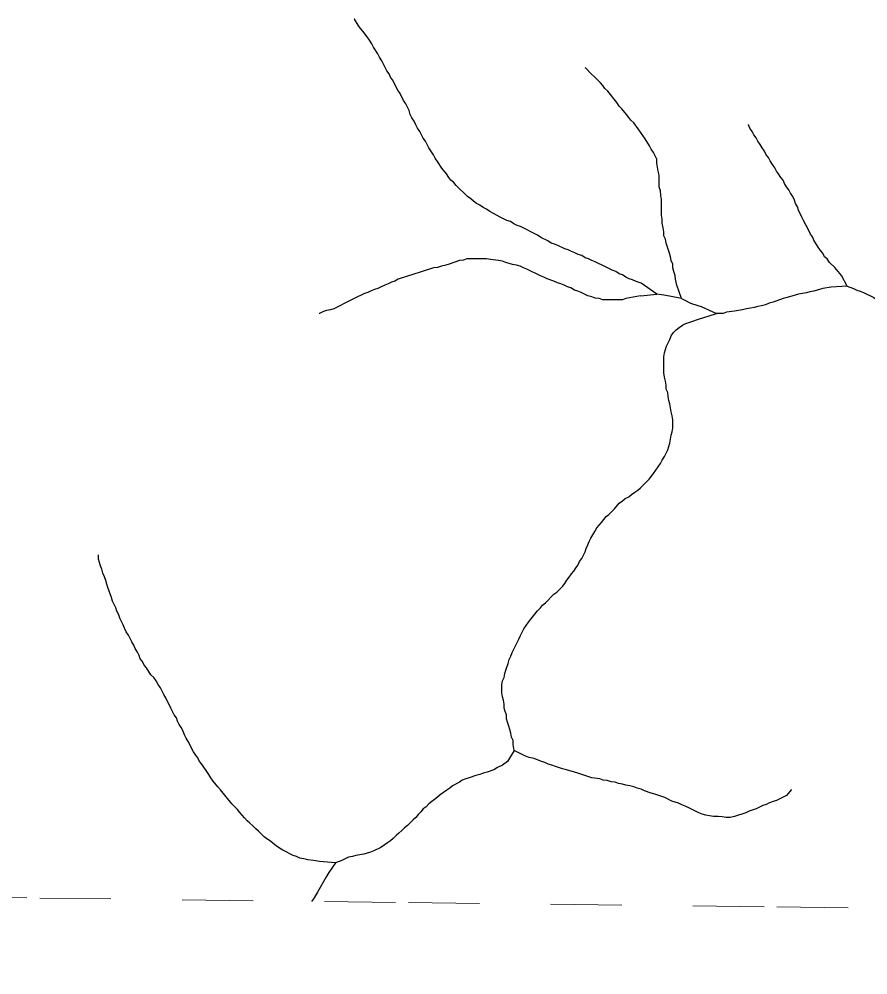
# Model space of a CAD drawing. Extents: x 652.3 to 678, y 7316.9 to 7344.9.
# Drawn here: x 668.838 to 670.031, y 7316.944 to 7318.287 of the extents above; entities that cross this region are included whole.
import ezdxf

# ---------------------------------------------------------------- set-up
doc = ezdxf.new("R2010")
doc.units = 0
doc.header["$LTSCALE"] = 0.032
doc.linetypes.add('SHORT_DASHED', pattern=[2.7, 1.5, -1.2])
doc.layers.add('53', color=7, linetype='SHORT_DASHED', lineweight=13)
doc.layers.add('7', color=7, linetype='Continuous', lineweight=25)

msp = doc.modelspace()

# ---------------------------------------------------------------- linework, layer by layer
at = {"layer": '53'}
msp.add_lwpolyline([(666.2765, 7317.0825), (666.7945, 7317.0764), (667.3126, 7317.0703), (667.8307, 7317.0642), (668.3488, 7317.058), (668.8669, 7317.0519), (669.385, 7317.0457), (669.9031, 7317.0395), (670.4212, 7317.0333), (670.9393, 7317.027), (671.4574, 7317.0207), (671.9755, 7317.0145), (672.4936, 7317.0082), (673.0117, 7317.0018), (673.5298, 7316.9955), (674.0479, 7316.9891), (674.566, 7316.9828), (675.0841, 7316.9764), (675.6022, 7316.9699), (676.1203, 7316.9635), (676.6384, 7316.9571), (677.1565, 7316.9506), (677.6746, 7316.9441)], dxfattribs=at)
at = {"layer": '7'}
msp.add_line((669.7114, 7317.8981), (669.7344, 7317.9005), dxfattribs=at)
for points in [[(669.7344, 7317.9005), (669.7122, 7317.9156), (669.705, 7317.918), (669.7002, 7317.9204), (669.6954, 7317.922), (669.6907, 7317.9243), (669.6859, 7317.9275), (669.6811, 7317.9291), (669.6764, 7317.9323), (669.6716, 7317.9339), (669.6668, 7317.9363), (669.662, 7317.9387), (669.6477, 7317.9458), (669.6429, 7317.9474), (669.6382, 7317.9498), (669.6334, 7317.9514), (669.6286, 7317.9546), (669.6238, 7317.9562), (669.6191, 7317.9586), (669.6143, 7317.9601), (669.6095, 7317.9625), (669.6047, 7317.9641), (669.5952, 7317.9689), (669.5904, 7317.9705), (669.5856, 7317.9721), (669.5809, 7317.9753), (669.5713, 7317.98), (669.5665, 7317.9832), (669.5427, 7317.9952), (669.5379, 7317.9968), (669.5331, 7317.9991), (669.5284, 7318.0023), (669.5236, 7318.0039), (669.5188, 7318.0063), (669.514, 7318.0087), (669.5045, 7318.0135), (669.4997, 7318.0166), (669.4949, 7318.0198), (669.4902, 7318.0222), (669.4854, 7318.0254), (669.4806, 7318.0278), (669.4766, 7318.031), (669.4727, 7318.0341), (669.4679, 7318.0373), (669.452, 7318.0532), (669.4488, 7318.0572), (669.4448, 7318.0604), (669.4416, 7318.0644), (669.4384, 7318.0692), (669.4321, 7318.0771), (669.4257, 7318.0867), (669.4225, 7318.0914), (669.4201, 7318.0962), (669.4138, 7318.1058), (669.4114, 7318.1105), (669.409, 7318.1153), (669.4058, 7318.1193), (669.401, 7318.1288), (669.3979, 7318.1336), (669.3955, 7318.1384), (669.3931, 7318.1432), (669.3899, 7318.1479), (669.3875, 7318.1527), (669.3859, 7318.1583), (669.3835, 7318.163), (669.3812, 7318.1678), (669.378, 7318.1726), (669.3732, 7318.1821), (669.37, 7318.1869), (669.3628, 7318.2012), (669.3597, 7318.2052), (669.3581, 7318.21), (669.3549, 7318.214), (669.3525, 7318.2187), (669.3477, 7318.2283), (669.3445, 7318.2331), (669.3422, 7318.2378), (669.3358, 7318.2474), (669.3334, 7318.2522), (669.3302, 7318.2569), (669.327, 7318.2617), (669.3207, 7318.2697), (669.3175, 7318.2736), (669.3143, 7318.2784), (669.309, 7318.2864), (669.3088, 7318.2867)], [(669.7687, 7317.8941), (669.7623, 7317.9132), (669.7607, 7317.9212), (669.7599, 7317.9267), (669.7583, 7317.9323), (669.7567, 7317.9371), (669.7567, 7317.9426), (669.7543, 7317.9474), (669.7535, 7317.953), (669.7519, 7317.9578), (669.7472, 7317.9721), (669.7464, 7317.9777), (669.744, 7317.9824), (669.744, 7317.988), (669.7432, 7317.9936), (669.7416, 7317.9999), (669.7416, 7318.0055), (669.7408, 7318.0111), (669.7408, 7318.0334), (669.74, 7318.0389), (669.7392, 7318.0453), (669.7376, 7318.0509), (669.7376, 7318.0676), (669.736, 7318.0731), (669.7352, 7318.0787), (669.7344, 7318.0843), (669.7344, 7318.0898), (669.7297, 7318.0994), (669.7265, 7318.1042), (669.7241, 7318.1089), (669.7177, 7318.1185), (669.7145, 7318.1233), (669.7082, 7318.1328), (669.7018, 7318.1408), (669.6978, 7318.1447), (669.6947, 7318.1487), (669.6915, 7318.1527), (669.6851, 7318.1607), (669.6811, 7318.1646), (669.6779, 7318.1694), (669.6652, 7318.1853), (669.6612, 7318.1893), (669.6581, 7318.1933), (669.6549, 7318.1973), (669.6469, 7318.2052), (669.6421, 7318.21), (669.6343, 7318.2179), (669.6337, 7318.2184)], [(670.0018, 7317.9116), (669.9938, 7317.9267), (669.9843, 7317.9379), (669.9771, 7317.945), (669.9739, 7317.9498), (669.97, 7317.953), (669.9676, 7317.9578), (669.9644, 7317.9617), (669.9612, 7317.9665), (669.9548, 7317.9761), (669.9533, 7317.9808), (669.9501, 7317.9848), (669.9477, 7317.9896), (669.9405, 7318.0039), (669.9381, 7318.0087), (669.9334, 7318.0182), (669.9318, 7318.023), (669.9294, 7318.0278), (669.9278, 7318.0326), (669.9254, 7318.0373), (669.9222, 7318.0421), (669.9198, 7318.0469), (669.9166, 7318.0509), (669.9135, 7318.0556), (669.9119, 7318.0604), (669.9087, 7318.0644), (669.9055, 7318.0692), (669.9023, 7318.0731), (669.8999, 7318.0779), (669.8968, 7318.0827), (669.8936, 7318.0875), (669.8912, 7318.0922), (669.888, 7318.0962), (669.8856, 7318.101), (669.8824, 7318.1058), (669.8793, 7318.1105), (669.8761, 7318.1153), (669.8737, 7318.1201), (669.8705, 7318.1241), (669.8681, 7318.1288), (669.8649, 7318.1336), (669.8633, 7318.1384), (669.8632, 7318.1388)], [(669.7114, 7317.8981), (669.6907, 7317.8941), (669.6859, 7317.8925), (669.6581, 7317.8925), (669.6533, 7317.8941), (669.6477, 7317.8949), (669.6429, 7317.8965), (669.6374, 7317.8981), (669.6326, 7317.9005), (669.6278, 7317.9029), (669.623, 7317.9045), (669.6183, 7317.906), (669.6135, 7317.9092), (669.6087, 7317.9108), (669.6039, 7317.9132), (669.5992, 7317.9148), (669.5944, 7317.9164), (669.5896, 7317.9188), (669.5801, 7317.922), (669.5753, 7317.9243), (669.5705, 7317.9259), (669.5514, 7317.9355), (669.5467, 7317.9371), (669.5419, 7317.9395), (669.5371, 7317.9411), (669.5315, 7317.9418), (669.522, 7317.945), (669.5172, 7317.9466), (669.5116, 7317.9474), (669.5005, 7317.949), (669.4949, 7317.9498), (669.4671, 7317.9498), (669.4623, 7317.9482), (669.4567, 7317.9474), (669.4424, 7317.9426), (669.4376, 7317.9411), (669.4313, 7317.9395), (669.4257, 7317.9379), (669.4201, 7317.9371), (669.4146, 7317.9355), (669.4098, 7317.9339), (669.4042, 7317.9323), (669.3899, 7317.9275), (669.3851, 7317.9259), (669.3708, 7317.9212), (669.366, 7317.9188), (669.3613, 7317.9172), (669.3565, 7317.9148), (669.3517, 7317.9132), (669.3469, 7317.9108), (669.3422, 7317.9084), (669.3374, 7317.9068), (669.3326, 7317.9052), (669.3278, 7317.9029), (669.3231, 7317.9013), (669.3087, 7317.8941), (669.304, 7317.8917), (669.2801, 7317.8798), (669.2753, 7317.8782), (669.2698, 7317.8774), (669.2658, 7317.8758), (669.2599, 7317.8734), (669.2595, 7317.8733)], [(670.0018, 7317.9116), (669.9795, 7317.91), (669.9676, 7317.9084), (669.9596, 7317.906), (669.9548, 7317.9045), (669.9493, 7317.9037), (669.9445, 7317.9021), (669.9334, 7317.9005), (669.9286, 7317.8989), (669.9174, 7317.8957), (669.9119, 7317.8941), (669.8976, 7317.8893), (669.892, 7317.8877), (669.8872, 7317.8854), (669.8816, 7317.8838), (669.8761, 7317.883), (669.8713, 7317.8814), (669.8657, 7317.8806), (669.8602, 7317.8798), (669.8546, 7317.8782), (669.849, 7317.8774), (669.8434, 7317.8766), (669.8323, 7317.875), (669.8275, 7317.8734), (669.818, 7317.8734)], [(670.0018, 7317.9116), (670.0105, 7317.9084), (670.0153, 7317.906), (670.0201, 7317.9045), (670.0249, 7317.9029), (670.0296, 7317.9005), (670.0344, 7317.8981), (670.0392, 7317.8957), (670.044, 7317.8925), (670.0487, 7317.8909), (670.0535, 7317.8877), (670.0575, 7317.8846), (670.0615, 7317.8814), (670.0678, 7317.8734), (670.0694, 7317.8686), (670.0726, 7317.8639), (670.075, 7317.8591), (670.0798, 7317.8519), (670.0893, 7317.8416), (670.0941, 7317.8392), (670.1148, 7317.8289)], [(669.7687, 7317.8941), (669.7519, 7317.8973), (669.744, 7317.8989), (669.7344, 7317.9005)], [(669.7687, 7317.8941), (669.7734, 7317.8917), (669.7814, 7317.8877), (669.7917, 7317.8846), (669.7965, 7317.883), (669.818, 7317.8734)], [(669.5196, 7317.3188), (669.5196, 7317.3244), (669.5188, 7317.33), (669.5172, 7317.3347), (669.5164, 7317.3403), (669.5164, 7317.3514), (669.5172, 7317.357), (669.5196, 7317.3618), (669.5204, 7317.3674), (669.522, 7317.3721), (669.5252, 7317.3817), (669.5268, 7317.3873), (669.5291, 7317.392), (669.5307, 7317.3968), (669.5331, 7317.4016), (669.5403, 7317.4159), (669.5427, 7317.4207), (669.5474, 7317.4302), (669.5506, 7317.435), (669.5538, 7317.4398), (669.557, 7317.4437), (669.5665, 7317.4557), (669.5705, 7317.4597), (669.5737, 7317.4636), (669.5777, 7317.4668), (669.5896, 7317.4788), (669.5936, 7317.4819), (669.6016, 7317.4899), (669.6047, 7317.4939), (669.6079, 7317.4986), (669.6111, 7317.5026), (669.6143, 7317.5074), (669.6175, 7317.5114), (669.6207, 7317.5162), (669.6238, 7317.5201), (669.6254, 7317.5249), (669.6286, 7317.5289), (669.631, 7317.5337), (669.6334, 7317.5384), (669.635, 7317.5432), (669.6374, 7317.548), (669.639, 7317.5528), (669.6413, 7317.5575), (669.6445, 7317.5623), (669.6469, 7317.5671), (669.6501, 7317.5719), (669.6533, 7317.5758), (669.6565, 7317.5798), (669.6628, 7317.5878), (669.6668, 7317.5909), (669.6708, 7317.5949), (669.6748, 7317.5989), (669.6811, 7317.6069), (669.6859, 7317.61), (669.6899, 7317.6132), (669.6947, 7317.6156), (669.6986, 7317.6188), (669.7034, 7317.622), (669.7074, 7317.6252), (669.7114, 7317.6283), (669.7233, 7317.6403), (669.7297, 7317.6482), (669.7392, 7317.6626), (669.7416, 7317.6673), (669.7448, 7317.6721), (669.7472, 7317.6769), (669.7496, 7317.6817), (669.7511, 7317.6864), (669.7527, 7317.6912), (669.7535, 7317.6968), (669.7543, 7317.7023), (669.7559, 7317.7071), (669.7567, 7317.7127), (669.7567, 7317.7238), (669.7559, 7317.7294), (669.7543, 7317.735), (669.7535, 7317.7405), (669.7527, 7317.7461), (669.7511, 7317.7509), (669.7503, 7317.7565), (669.7496, 7317.762), (669.7472, 7317.7668), (669.7472, 7317.7724), (669.7464, 7317.7779), (669.7448, 7317.7835), (669.744, 7317.7899), (669.744, 7317.8122), (669.7448, 7317.8177), (669.748, 7317.8273), (669.7503, 7317.832), (669.7527, 7317.8368), (669.7543, 7317.8416), (669.7575, 7317.8464), (669.7615, 7317.8503), (669.7655, 7317.8535), (669.7702, 7317.8567), (669.775, 7317.8591), (669.7822, 7317.8615), (669.7941, 7317.8655), (669.7989, 7317.8671), (669.818, 7317.8734)], [(669.2825, 7317.1016), (669.2602, 7317.1032), (669.2515, 7317.1048), (669.2435, 7317.1056), (669.2379, 7317.1072), (669.2324, 7317.108), (669.2276, 7317.1104), (669.2228, 7317.1119), (669.2085, 7317.1191), (669.2037, 7317.1223), (669.1989, 7317.1255), (669.195, 7317.1287), (669.191, 7317.1318), (669.1862, 7317.135), (669.1822, 7317.1382), (669.1743, 7317.1462), (669.1703, 7317.1493), (669.1663, 7317.1533), (669.1623, 7317.1573), (669.1584, 7317.1605), (669.1544, 7317.1645), (669.148, 7317.1724), (669.1448, 7317.1764), (669.1369, 7317.1844), (669.121, 7317.2042), (669.117, 7317.2082), (669.1106, 7317.2162), (669.1074, 7317.221), (669.1043, 7317.2257), (669.0947, 7317.2401), (669.0915, 7317.244), (669.0891, 7317.2488), (669.086, 7317.2528), (669.0828, 7317.2576), (669.0756, 7317.2719), (669.0724, 7317.2767), (669.07, 7317.2814), (669.0684, 7317.2862), (669.0661, 7317.291), (669.0629, 7317.2957), (669.0605, 7317.3005), (669.0589, 7317.3053), (669.0557, 7317.3093), (669.0533, 7317.314), (669.0509, 7317.3188), (669.0438, 7317.3331), (669.0414, 7317.3379), (669.0366, 7317.3475), (669.0334, 7317.3522), (669.0303, 7317.357), (669.0271, 7317.3618), (669.0231, 7317.3658), (669.0167, 7317.3753), (669.0135, 7317.3793), (669.0112, 7317.3841), (669.008, 7317.388), (669.0064, 7317.3928), (669.004, 7317.3976), (669.0008, 7317.4024), (668.9992, 7317.4071), (668.996, 7317.4119), (668.9937, 7317.4167), (668.9913, 7317.4215), (668.9881, 7317.4262), (668.9857, 7317.431), (668.9841, 7317.4358), (668.9793, 7317.4453), (668.9777, 7317.4501), (668.9753, 7317.4549), (668.9738, 7317.4597), (668.969, 7317.4692), (668.9674, 7317.474), (668.9626, 7317.4883), (668.961, 7317.4931), (668.9594, 7317.4979), (668.9578, 7317.5034), (668.9555, 7317.5082), (668.9539, 7317.5138), (668.9523, 7317.5185), (668.9491, 7317.5281), (668.9491, 7317.5341)], [(669.5339, 7317.2591), (669.5323, 7317.2679), (669.5323, 7317.2735), (669.5299, 7317.2782), (669.5291, 7317.2838), (669.5276, 7317.2886), (669.526, 7317.2934), (669.5244, 7317.2989), (669.5228, 7317.3037), (669.5228, 7317.3093), (669.5212, 7317.314), (669.5196, 7317.3188)], [(669.5339, 7317.2591), (669.5244, 7317.244), (669.5172, 7317.2385), (669.5101, 7317.2353), (669.5053, 7317.2321), (669.4957, 7317.2289), (669.4902, 7317.2273), (669.4854, 7317.2257), (669.4798, 7317.2241), (669.4703, 7317.221), (669.4655, 7317.2194), (669.4607, 7317.2178), (669.4567, 7317.2146), (669.4472, 7317.2098), (669.4432, 7317.2066), (669.4392, 7317.2034), (669.4345, 7317.2003), (669.4297, 7317.1971), (669.4257, 7317.1939), (669.4217, 7317.1907), (669.4178, 7317.1875), (669.4138, 7317.1844), (669.4098, 7317.1804), (669.4058, 7317.1772), (669.4026, 7317.1732), (669.3987, 7317.1692), (669.3955, 7317.1653), (669.3915, 7317.1621), (669.3835, 7317.1541), (669.3796, 7317.1509), (669.3756, 7317.147), (669.3716, 7317.143), (669.3676, 7317.1398), (669.3636, 7317.1358), (669.3597, 7317.1326), (669.3557, 7317.1294), (669.3509, 7317.1263), (669.3461, 7317.1231), (669.3366, 7317.1183), (669.3318, 7317.1167), (669.327, 7317.1151), (669.3223, 7317.1135), (669.3167, 7317.1127), (669.3111, 7317.1119), (669.3064, 7317.1104), (669.3008, 7317.1096), (669.2912, 7317.1048), (669.2825, 7317.1016)], [(669.9233, 7317.2046), (669.923, 7317.2042), (669.9166, 7317.1963), (669.9071, 7317.1915), (669.9023, 7317.1891), (669.8976, 7317.1875), (669.8928, 7317.1859), (669.888, 7317.1836), (669.8832, 7317.182), (669.8737, 7317.1772), (669.8641, 7317.174), (669.8594, 7317.1716), (669.8538, 7317.17), (669.849, 7317.1684), (669.8434, 7317.1668), (669.8371, 7317.1653), (669.8315, 7317.1653), (669.8259, 7317.1661), (669.8204, 7317.1668), (669.814, 7317.1668), (669.8084, 7317.1676), (669.8029, 7317.1684), (669.7981, 7317.17), (669.7933, 7317.1716), (669.7838, 7317.1764), (669.779, 7317.1788), (669.7742, 7317.1812), (669.7694, 7317.1828), (669.7647, 7317.1851), (669.7599, 7317.1867), (669.7551, 7317.1883), (669.7456, 7317.1931), (669.7313, 7317.1979), (669.7265, 7317.1995), (669.7169, 7317.2027), (669.7122, 7317.205), (669.7066, 7317.2066), (669.7018, 7317.2082), (669.6962, 7317.2098), (669.6907, 7317.2106), (669.6859, 7317.2122), (669.6803, 7317.213), (669.6756, 7317.2146), (669.67, 7317.2154), (669.6644, 7317.217), (669.6588, 7317.2178), (669.6541, 7317.2194), (669.6429, 7317.221), (669.6286, 7317.2257), (669.623, 7317.2273), (669.6183, 7317.2289), (669.6071, 7317.2321), (669.6016, 7317.2337), (669.592, 7317.2369), (669.5864, 7317.2385), (669.5817, 7317.2401), (669.5769, 7317.2424), (669.5721, 7317.244), (669.5618, 7317.248), (669.5546, 7317.2496), (669.5498, 7317.2512), (669.5451, 7317.2536), (669.5339, 7317.2591)], [(669.2825, 7317.1016), (669.2729, 7317.0881), (669.269, 7317.0809), (669.257, 7317.0602), (669.253, 7317.0533), (669.2528, 7317.053), (669.2488, 7317.0473)]]:
    msp.add_lwpolyline(points, dxfattribs=at)

doc.saveas('drawing.dxf')
